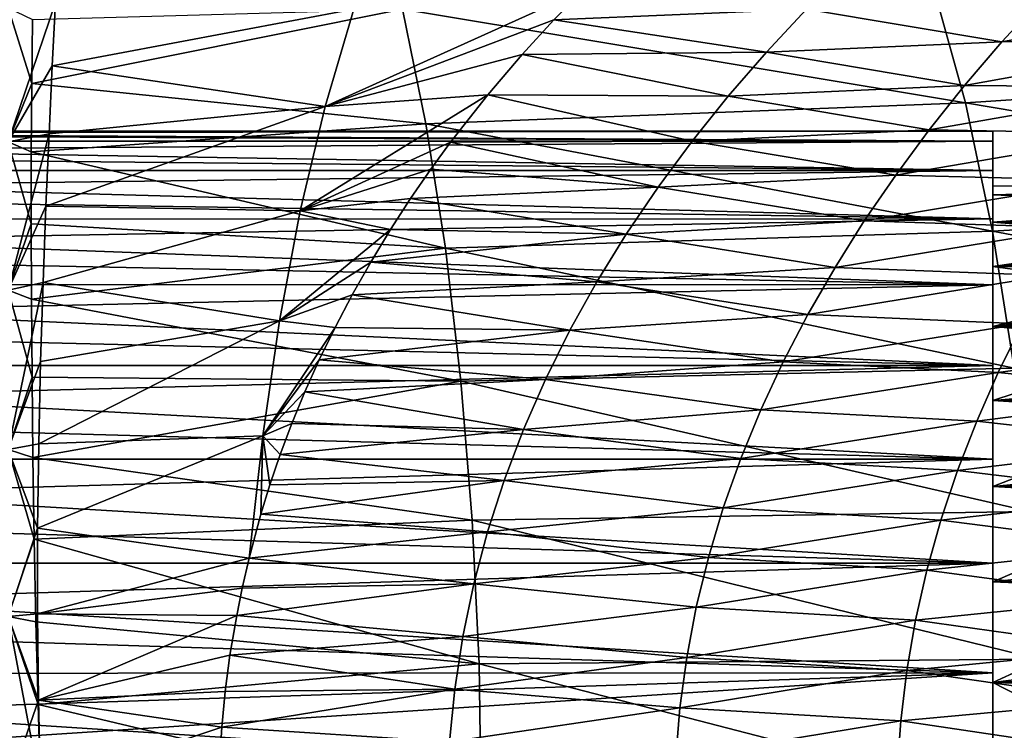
# Model space of a CAD drawing. Header units: metres. Extents: x -62 to 150, y -92 to 92.
# Tile 463 of 656: x -25.13 to -16.14, y 60.52 to 67.02. Entities that reach past the tile are written whole.
import ezdxf

# ---------------------------------------------------------------- set-up
doc = ezdxf.new("R2010")
doc.units = ezdxf.units.M
doc.layers.add('solid_500615', color=7, linetype='CONTINUOUS')

msp = doc.modelspace()

# ---------------------------------------------------------------- linework, layer by layer
at = {"layer": 'solid_500615'}
for points in [[(-11.971284, 67.683662, -15.072734), (-11.59212, 66.579346, -15.871886), (-16.788025, 67.335495, -15.12705)], [(-16.788025, 67.335495, -15.12705), (-16.491867, 66.25766, -15.923304), (-21.636934, 67.113609, -15.133447)], [(-11.59212, 66.579346, -15.871886), (-16.491867, 66.25766, -15.923304), (-16.788025, 67.335495, -15.12705)], [(-19.984835, 67.291718, 1.027855), (-22.082184, 67.11438, 1.02096), (-22.343948, 66.22319, 1.644347)], [(-20.253349, 67.016487, 1.217092), (-19.984835, 67.291718, 1.027855), (-22.343948, 66.22319, 1.644347)], [(-17.94368, 67.112495, 1.454987), (-19.984835, 67.291718, 1.027855), (-20.253349, 67.016487, 1.217092)], [(-16.157537, 66.815079, 2.17615), (-14.250863, 66.821236, 2.943011), (-13.902259, 67.234673, 2.758492)], [(-15.800128, 67.20623, 1.971874), (-16.157537, 66.815079, 2.17615), (-13.902259, 67.234673, 2.758492)], [(-25.239401, 65.902184, 1.487271), (-24.837082, 66.59539, 1.268378), (-24.806854, 67.174385, 0.805421)], [(-25.239401, 65.902184, 1.487271), (-24.806854, 67.174385, 0.805421), (-25.239401, 67.126511, 0.510905)], [(-24.806854, 67.174385, 0.805421), (-24.837082, 66.59539, 1.268378), (-22.082184, 67.11438, 1.02096)], [(-17.94368, 67.112495, 1.454987), (-16.157537, 66.815079, 2.17615), (-15.800128, 67.20623, 1.971874)], [(-25.239401, 67.126511, -14.850197), (-25.017319, 67.018959, -15.120461), (-25.025196, 66.433525, -15.595472)], [(-25.239401, 67.126511, -14.850197), (-25.025196, 66.433525, -15.595472), (-25.239401, 65.902184, -15.826563)], [(-25.025196, 66.433525, -15.595472), (-21.636934, 67.113609, -15.133447), (-21.423277, 66.066978, -15.928049)], [(-25.025196, 66.433525, -15.595472), (-25.017319, 67.018959, -15.120461), (-21.636934, 67.113609, -15.133447)], [(-24.837082, 66.59539, 1.268378), (-22.343948, 66.22319, 1.644347), (-22.082184, 67.11438, 1.02096)], [(-16.491867, 66.25766, -15.923304), (-21.423277, 66.066978, -15.928049), (-21.636934, 67.113609, -15.133447)], [(-17.94368, 67.112495, 1.454987), (-20.253349, 67.016487, 1.217092), (-18.310501, 66.72123, 1.686548)], [(-17.94368, 67.112495, 1.454987), (-18.310501, 66.72123, 1.686548), (-16.157537, 66.815079, 2.17615)], [(-20.542564, 66.701088, 1.422695), (-20.253349, 67.016487, 1.217092), (-22.343948, 66.22319, 1.644347)], [(-18.310501, 66.72123, 1.686548), (-20.253349, 67.016487, 1.217092), (-20.542564, 66.701088, 1.422695)], [(-18.310501, 66.72123, 1.686548), (-16.498629, 66.41629, 2.371758), (-16.157537, 66.815079, 2.17615)], [(-16.498629, 66.41629, 2.371758), (-14.583184, 66.402267, 3.118418), (-14.250863, 66.821236, 2.943011)], [(-16.157537, 66.815079, 2.17615), (-16.498629, 66.41629, 2.371758), (-14.250863, 66.821236, 2.943011)], [(-20.857658, 66.331909, 1.64872), (-20.542564, 66.701088, 1.422695), (-22.343948, 66.22319, 1.644347)], [(-18.659502, 66.319626, 1.908707), (-20.542564, 66.701088, 1.422695), (-20.857658, 66.331909, 1.64872)], [(-18.310501, 66.72123, 1.686548), (-20.542564, 66.701088, 1.422695), (-18.659502, 66.319626, 1.908707)], [(-18.310501, 66.72123, 1.686548), (-18.659502, 66.319626, 1.908707), (-16.498629, 66.41629, 2.371758)], [(-25.239401, 65.902184, 1.487271), (-24.866098, 65.97538, 1.698026), (-24.837082, 66.59539, 1.268378)], [(-24.837082, 66.59539, 1.268378), (-24.866098, 65.97538, 1.698026), (-22.343948, 66.22319, 1.644347)], [(-11.59212, 66.579346, -15.871886), (-11.27265, 65.376694, -16.546274), (-16.491867, 66.25766, -15.923304)], [(-25.239401, 65.902184, -15.826563), (-25.025196, 66.433525, -15.595472), (-25.029541, 65.811317, -16.033066)], [(-25.029541, 65.811317, -16.033066), (-25.025196, 66.433525, -15.595472), (-21.423277, 66.066978, -15.928049)], [(-18.659502, 66.319626, 1.908707), (-16.822517, 66.010223, 2.558099), (-16.498629, 66.41629, 2.371758)], [(-16.498629, 66.41629, 2.371758), (-16.822517, 66.010223, 2.558099), (-14.583184, 66.402267, 3.118418)], [(-20.857658, 66.331909, 1.64872), (-22.343948, 66.22319, 1.644347), (-22.571226, 65.270157, 2.185018)], [(-21.196838, 65.899429, 1.894262), (-20.857658, 66.331909, 1.64872), (-22.571226, 65.270157, 2.185018)], [(-18.989719, 65.908234, 2.120501), (-20.857658, 66.331909, 1.64872), (-21.196838, 65.899429, 1.894262)], [(-18.659502, 66.319626, 1.908707), (-20.857658, 66.331909, 1.64872), (-18.989719, 65.908234, 2.120501)], [(-16.822517, 66.010223, 2.558099), (-14.898373, 65.978058, 3.284364), (-14.583184, 66.402267, 3.118418)], [(-16.491867, 66.25766, -15.923304), (-16.243383, 65.084877, -16.592331), (-21.423277, 66.066978, -15.928049)], [(-18.659502, 66.319626, 1.908707), (-18.989719, 65.908234, 2.120501), (-16.822517, 66.010223, 2.558099)], [(-11.27265, 65.376694, -16.546274), (-16.243383, 65.084877, -16.592331), (-16.491867, 66.25766, -15.923304)], [(-24.895006, 65.313515, 2.090522), (-22.571226, 65.270157, 2.185018), (-22.343948, 66.22319, 1.644347)], [(-24.866098, 65.97538, 1.698026), (-24.895006, 65.313515, 2.090522), (-22.343948, 66.22319, 1.644347)], [(-25.029541, 65.811317, -16.033066), (-21.423277, 66.066978, -15.928049), (-21.24404, 64.928459, -16.595526)], [(-16.243383, 65.084877, -16.592331), (-21.24404, 64.928459, -16.595526), (-21.423277, 66.066978, -15.928049)], [(-32.239399, 65.977165, -7.692619), (-16.239401, 65.908104, -8.212761), (-16.239401, 66, -7.169646)], [(-32.239399, 66, -7.169637), (-16.239401, 66, -7.169646), (-16.239401, 65.908104, -6.126531)], [(-32.239399, 66, -7.169637), (-32.239399, 65.977165, -7.692619), (-16.239401, 66, -7.169646)], [(-32.239399, 65.977165, -6.646655), (-32.239399, 66, -7.169637), (-16.239401, 65.908104, -6.126531)], [(-32.239399, 65.977165, -7.692619), (-32.239399, 65.908829, -8.211616), (-16.239401, 65.908104, -8.212761)], [(-32.239399, 65.908829, -6.127658), (-32.239399, 65.977165, -6.646655), (-16.239401, 65.908104, -6.126531)], [(-25.239401, 64.546021, 2.270255), (-24.895006, 65.313515, 2.090522), (-24.866098, 65.97538, 1.698026)], [(-25.239401, 64.546021, 2.270255), (-24.866098, 65.97538, 1.698026), (-25.239401, 65.902184, 1.487271)], [(-18.989719, 65.908234, 2.120501), (-17.128372, 65.597343, 2.734522), (-16.822517, 66.010223, 2.558099)], [(-16.822517, 66.010223, 2.558099), (-17.128372, 65.597343, 2.734522), (-14.898373, 65.978058, 3.284364)], [(-17.128372, 65.597343, 2.734522), (-15.195631, 65.548996, 3.440437), (-14.898373, 65.978058, 3.284364)], [(-16.239401, 65.908104, -6.126531), (-16.239401, 66, -7.169646), (-16.239401, 65.908104, -8.212761)], [(-32.239399, 65.908829, -8.211616), (-32.239399, 65.795525, -8.722677), (-16.239401, 65.908104, -8.212761)], [(-32.239399, 65.908829, -6.127658), (-16.239401, 65.908104, -6.126531), (-16.239401, 65.638123, -5.118958)], [(-32.239399, 65.795517, -5.616598), (-32.239399, 65.908829, -6.127658), (-16.239401, 65.638123, -5.118958)], [(-32.239399, 65.795525, -8.722677), (-16.239401, 65.638123, -9.220333), (-16.239401, 65.908104, -8.212761)], [(-25.239401, 65.902184, -15.826563), (-25.029541, 65.811317, -16.033066), (-25.030195, 65.152565, -16.431112)], [(-25.239401, 65.902184, -15.826563), (-25.030195, 65.152565, -16.431112), (-25.239401, 64.546021, -16.609547)], [(-21.377781, 65.651009, 2.02626), (-21.196838, 65.899429, 1.894262), (-22.571226, 65.270157, 2.185018)], [(-19.300266, 65.487709, 2.320947), (-21.196838, 65.899429, 1.894262), (-21.377781, 65.651009, 2.02626)], [(-18.989719, 65.908234, 2.120501), (-21.196838, 65.899429, 1.894262), (-19.300266, 65.487709, 2.320947)], [(-18.989719, 65.908234, 2.120501), (-19.300266, 65.487709, 2.320947), (-17.128372, 65.597343, 2.734522)], [(-16.239401, 65.908104, -6.126531), (-16.239401, 65.908104, -8.212761), (-16.239401, 65.638123, -9.220333)], [(-16.239401, 65.638123, -5.118958), (-16.239401, 65.908104, -6.126531), (-16.239401, 65.638123, -9.220333)], [(-32.239399, 65.795525, -8.722677), (-32.239399, 65.6381, -9.221914), (-16.239401, 65.638123, -9.220333)], [(-32.239399, 65.638092, -5.117361), (-32.239399, 65.795517, -5.616598), (-16.239401, 65.638123, -5.118958)], [(-25.030195, 65.152565, -16.431112), (-25.029541, 65.811317, -16.033066), (-21.24404, 64.928459, -16.595526)], [(-32.239399, 65.437767, -9.705525), (-16.239401, 65.196152, -10.169646), (-16.239401, 65.638123, -9.220333)], [(-32.239399, 65.6381, -9.221914), (-32.239399, 65.437767, -9.705525), (-16.239401, 65.638123, -9.220333)], [(-32.239399, 65.638092, -5.117361), (-16.239401, 65.638123, -5.118958), (-16.239401, 65.196152, -4.169646)], [(-32.239399, 65.437759, -4.633749), (-32.239399, 65.638092, -5.117361), (-16.239401, 65.196152, -4.169646)], [(-21.562115, 65.383766, 2.161078), (-21.377781, 65.651009, 2.02626), (-22.571226, 65.270157, 2.185018)], [(-19.300266, 65.487709, 2.320947), (-21.377781, 65.651009, 2.02626), (-21.562115, 65.383766, 2.161078)], [(-16.239401, 65.638123, -9.220333), (-16.239401, 65.415764, -8.125835), (-16.239401, 65.5, -7.169646)], [(-16.239401, 65.638123, -9.220333), (-16.239401, 65.196152, -10.169646), (-16.239401, 65.415764, -8.125835)], [(-16.239401, 65.638123, -5.118958), (-16.239401, 65.5, -7.169646), (-16.239401, 65.415764, -6.213457)], [(-16.239401, 65.638123, -5.118958), (-16.239401, 65.638123, -9.220333), (-16.239401, 65.5, -7.169646)], [(-16.239401, 65.196152, -4.169646), (-16.239401, 65.638123, -5.118958), (-16.239401, 65.415764, -6.213457)], [(-19.300266, 65.487709, 2.320947), (-17.41543, 65.178215, 2.900354), (-17.128372, 65.597343, 2.734522)], [(-17.128372, 65.597343, 2.734522), (-17.41543, 65.178215, 2.900354), (-15.195631, 65.548996, 3.440437)], [(-17.41543, 65.178215, 2.900354), (-15.474218, 65.11554, 3.586188), (-15.195631, 65.548996, 3.440437)], [(-32.239399, 65.437767, -9.705525), (-32.239399, 65.196045, -10.169833), (-16.239401, 65.196152, -10.169646)], [(-32.239399, 65.196037, -4.169441), (-32.239399, 65.437759, -4.633749), (-16.239401, 65.196152, -4.169646)], [(-19.300266, 65.487709, 2.320947), (-21.562115, 65.383766, 2.161078), (-19.590322, 65.058815, 2.509066)], [(-19.300266, 65.487709, 2.320947), (-19.590322, 65.058815, 2.509066), (-17.41543, 65.178215, 2.900354)], [(-16.239401, 65.5, -7.169646), (-13.201592, 65.475533, -7.687847), (-13.635992, 65.48333, -6.741729)], [(-16.239401, 65.5, -7.169646), (-16.239401, 65.415764, -8.125835), (-13.201592, 65.475533, -7.687847)], [(-16.239401, 65.415764, -6.213457), (-16.239401, 65.5, -7.169646), (-13.635992, 65.48333, -6.741729)], [(-16.239401, 65.415764, -6.213457), (-13.635992, 65.48333, -6.741729), (-14.059327, 65.328979, -5.808772)], [(-16.239401, 65.415764, -8.125835), (-12.983291, 65.410423, -8.158244), (-13.201592, 65.475533, -7.687847)], [(-21.745678, 65.10009, 2.296255), (-21.562115, 65.383766, 2.161078), (-22.571226, 65.270157, 2.185018)], [(-19.590322, 65.058815, 2.509066), (-21.562115, 65.383766, 2.161078), (-21.745678, 65.10009, 2.296255)], [(-11.27265, 65.376694, -16.546274), (-11.017652, 64.092834, -17.085188), (-16.243383, 65.084877, -16.592331)], [(-16.239401, 65.415764, -8.125835), (-16.239401, 65.168282, -9.049442), (-12.983291, 65.410423, -8.158244)], [(-16.239401, 65.168282, -5.289849), (-16.239401, 65.415764, -6.213457), (-14.059327, 65.328979, -5.808772)], [(-16.239401, 65.196152, -10.169646), (-16.239401, 65.168282, -9.049442), (-16.239401, 65.415764, -8.125835)], [(-16.239401, 65.196152, -4.169646), (-16.239401, 65.415764, -6.213457), (-16.239401, 65.168282, -5.289849)], [(-16.239401, 65.168282, -9.049442), (-12.766145, 65.304901, -8.621552), (-12.983291, 65.410423, -8.158244)], [(-25.239401, 64.546021, 2.270255), (-24.92177, 64.61702, 2.439598), (-24.895006, 65.313515, 2.090522)], [(-24.895006, 65.313515, 2.090522), (-24.92177, 64.61702, 2.439598), (-22.571226, 65.270157, 2.185018)], [(-24.92177, 64.61702, 2.439598), (-22.76141, 64.263954, 2.63713), (-22.571226, 65.270157, 2.185018)], [(-21.745678, 65.10009, 2.296255), (-22.571226, 65.270157, 2.185018), (-22.76141, 64.263954, 2.63713)], [(-16.239401, 65.168282, -5.289849), (-14.059327, 65.328979, -5.808772), (-14.458982, 65.019386, -4.921137)], [(-16.239401, 65.168282, -9.049442), (-12.553169, 65.159798, -9.073973), (-12.766145, 65.304901, -8.621552)], [(-32.239399, 64.914772, -10.611306), (-16.239401, 64.595009, -11.027062), (-16.239401, 65.196152, -10.169646)], [(-32.239399, 65.196045, -10.169833), (-32.239399, 64.914772, -10.611306), (-16.239401, 65.196152, -10.169646)], [(-32.239399, 65.196037, -4.169441), (-16.239401, 65.196152, -4.169646), (-16.239401, 64.595009, -3.31223)], [(-32.239399, 64.914757, -3.727967), (-32.239399, 65.196037, -4.169441), (-16.239401, 64.595009, -3.31223)], [(-19.590322, 65.058815, 2.509066), (-17.68297, 64.753418, 3.054938), (-17.41543, 65.178215, 2.900354)], [(-17.41543, 65.178215, 2.900354), (-17.68297, 64.753418, 3.054938), (-15.474218, 65.11554, 3.586188)], [(-16.239401, 65.196152, -10.169646), (-16.239401, 64.595009, -11.027062), (-16.239401, 65.168282, -9.049442)], [(-16.239401, 65.196152, -4.169646), (-16.239401, 65.168282, -5.289849), (-16.239401, 64.763138, -4.419646)], [(-16.239401, 64.595009, -3.31223), (-16.239401, 65.196152, -4.169646), (-16.239401, 64.763138, -4.419646)], [(-16.239401, 65.168282, -9.049442), (-16.239401, 64.763138, -9.919646), (-12.553169, 65.159798, -9.073973)], [(-16.239401, 64.763138, -4.419646), (-16.239401, 65.168282, -5.289849), (-14.458982, 65.019386, -4.921137)], [(-16.239401, 64.595009, -11.027062), (-16.239401, 64.763138, -9.919646), (-16.239401, 65.168282, -9.049442)], [(-16.239401, 64.763138, -9.919646), (-12.343013, 64.975998, -9.512595), (-12.553169, 65.159798, -9.073973)], [(-25.239401, 64.546021, -16.609547), (-25.030195, 65.152565, -16.431112), (-25.027592, 64.463661, -16.783764)], [(-25.027592, 64.463661, -16.783764), (-25.030195, 65.152565, -16.431112), (-21.24404, 64.928459, -16.595526)], [(-21.926926, 64.801865, 2.429703), (-21.745678, 65.10009, 2.296255), (-22.76141, 64.263954, 2.63713)], [(-19.590322, 65.058815, 2.509066), (-21.745678, 65.10009, 2.296255), (-21.926926, 64.801865, 2.429703)], [(-16.243383, 65.084877, -16.592331), (-16.046375, 63.833992, -17.123318), (-21.24404, 64.928459, -16.595526)], [(-17.68297, 64.753418, 3.054938), (-15.73343, 64.678169, 3.721169), (-15.474218, 65.11554, 3.586188)], [(-11.017652, 64.092834, -17.085188), (-16.046375, 63.833992, -17.123318), (-16.243383, 65.084877, -16.592331)], [(-19.590322, 65.058815, 2.509066), (-21.926926, 64.801865, 2.429703), (-19.85914, 64.622375, 2.683925)], [(-19.590322, 65.058815, 2.509066), (-19.85914, 64.622375, 2.683925), (-17.68297, 64.753418, 3.054938)], [(-16.239401, 64.763138, -4.419646), (-14.458982, 65.019386, -4.921137), (-14.823643, 64.570152, -4.109623)], [(-16.239401, 64.763138, -9.919646), (-12.140477, 64.756683, -9.930799), (-12.343013, 64.975998, -9.512595)], [(-32.239399, 64.914772, -10.611306), (-32.239399, 64.596085, -11.026589), (-16.239401, 64.595009, -11.027062)], [(-32.239399, 64.596069, -3.312684), (-32.239399, 64.914757, -3.727967), (-16.239401, 64.595009, -3.31223)], [(-25.027592, 64.463661, -16.783764), (-21.24404, 64.928459, -16.595526), (-21.101948, 63.714382, -17.125183)], [(-16.046375, 63.833992, -17.123318), (-21.101948, 63.714382, -17.125183), (-21.24404, 64.928459, -16.595526)], [(-22.095545, 64.504074, 2.554291), (-21.926926, 64.801865, 2.429703), (-22.76141, 64.263954, 2.63713)], [(-19.85914, 64.622375, 2.683925), (-21.926926, 64.801865, 2.429703), (-22.095545, 64.504074, 2.554291)], [(-19.85914, 64.622375, 2.683925), (-17.930367, 64.323753, 3.197582), (-17.68297, 64.753418, 3.054938)], [(-17.68297, 64.753418, 3.054938), (-17.930367, 64.323753, 3.197582), (-15.73343, 64.678169, 3.721169)], [(-16.239401, 64.21209, -3.633681), (-16.239401, 64.763138, -4.419646), (-14.823643, 64.570152, -4.109623)], [(-16.239401, 64.763138, -9.919646), (-16.239401, 64.21209, -10.70561), (-12.140477, 64.756683, -9.930799)], [(-16.239401, 64.595009, -11.027062), (-16.239401, 64.21209, -10.70561), (-16.239401, 64.763138, -9.919646)], [(-16.239401, 64.595009, -3.31223), (-16.239401, 64.763138, -4.419646), (-16.239401, 64.21209, -3.633681)], [(-16.239401, 64.21209, -10.70561), (-11.946877, 64.505157, -10.32457), (-12.140477, 64.756683, -9.930799)], [(-25.239401, 63.088299, 2.842368), (-24.943159, 63.892498, 2.741951), (-24.92177, 64.61702, 2.439598)], [(-25.239401, 63.088299, 2.842368), (-24.92177, 64.61702, 2.439598), (-25.239401, 64.546021, 2.270255)], [(-24.92177, 64.61702, 2.439598), (-24.943159, 63.892498, 2.741951), (-22.76141, 64.263954, 2.63713)], [(-19.85914, 64.622375, 2.683925), (-22.095545, 64.504074, 2.554291), (-20.10607, 64.179527, 2.844542)], [(-19.85914, 64.622375, 2.683925), (-20.10607, 64.179527, 2.844542), (-17.930367, 64.323753, 3.197582)], [(-17.930367, 64.323753, 3.197582), (-15.972674, 64.237572, 3.84488), (-15.73343, 64.678169, 3.721169)], [(-32.239399, 64.596085, -11.026589), (-32.239399, 64.242409, -11.412516), (-16.239401, 64.595009, -11.027062)], [(-32.239399, 64.596069, -3.312684), (-16.239401, 64.595009, -3.31223), (-16.239401, 63.857414, -2.574636)], [(-32.239399, 64.242393, -2.926757), (-32.239399, 64.596069, -3.312684), (-16.239401, 63.857414, -2.574636)], [(-32.239399, 64.242409, -11.412516), (-16.239401, 63.857414, -11.764656), (-16.239401, 64.595009, -11.027062)], [(-25.239401, 64.546021, -16.609547), (-25.027592, 64.463661, -16.783764), (-25.022049, 63.751434, -17.086807)], [(-25.239401, 64.546021, -16.609547), (-25.022049, 63.751434, -17.086807), (-25.239401, 63.088299, -17.18166)], [(-16.239401, 64.595009, -11.027062), (-16.239401, 63.857414, -11.764656), (-16.239401, 64.21209, -10.70561)], [(-16.239401, 63.857414, -2.574636), (-16.239401, 64.595009, -3.31223), (-16.239401, 64.21209, -3.633681)], [(-16.239401, 64.21209, -3.633681), (-14.823643, 64.570152, -4.109623), (-14.616681, 64.071495, -3.471951)], [(-25.022049, 63.751434, -17.086807), (-25.027592, 64.463661, -16.783764), (-21.101948, 63.714382, -17.125183)], [(-22.252972, 64.20507, 2.67082), (-22.095545, 64.504074, 2.554291), (-22.76141, 64.263954, 2.63713)], [(-20.10607, 64.179527, 2.844542), (-22.095545, 64.504074, 2.554291), (-22.252972, 64.20507, 2.67082)], [(-16.239401, 64.21209, -10.70561), (-11.762076, 64.223648, -10.692543), (-11.946877, 64.505157, -10.32457)], [(-24.960852, 63.140232, 2.994645), (-22.912113, 63.213543, 2.995327), (-22.76141, 64.263954, 2.63713)], [(-24.943159, 63.892498, 2.741951), (-24.960852, 63.140232, 2.994645), (-22.76141, 64.263954, 2.63713)], [(-22.252972, 64.20507, 2.67082), (-22.76141, 64.263954, 2.63713), (-22.912113, 63.213543, 2.995327)], [(-20.10607, 64.179527, 2.844542), (-18.156992, 63.889702, 3.327785), (-17.930367, 64.323753, 3.197582)], [(-17.930367, 64.323753, 3.197582), (-18.156992, 63.889702, 3.327785), (-15.972674, 64.237572, 3.84488)], [(-32.239399, 64.242409, -11.412516), (-32.239399, 63.856449, -11.766145), (-16.239401, 63.857414, -11.764656)], [(-32.239399, 63.856426, -2.573129), (-32.239399, 64.242393, -2.926757), (-16.239401, 63.857414, -2.574636)], [(-22.397196, 63.908726, 2.777998), (-22.252972, 64.20507, 2.67082), (-22.912113, 63.213543, 2.995327)], [(-20.10607, 64.179527, 2.844542), (-22.252972, 64.20507, 2.67082), (-22.397196, 63.908726, 2.777998)], [(-20.10607, 64.179527, 2.844542), (-22.397196, 63.908726, 2.777998), (-20.330391, 63.729836, 2.990669)], [(-20.10607, 64.179527, 2.844542), (-20.330391, 63.729836, 2.990669), (-18.156992, 63.889702, 3.327785)], [(-18.156992, 63.889702, 3.327785), (-16.191273, 63.793957, 3.957077), (-15.972674, 64.237572, 3.84488)], [(-16.239401, 64.21209, -10.70561), (-11.588977, 63.91515, -11.032494), (-11.762076, 64.223648, -10.692543)], [(-16.239401, 64.21209, -10.70561), (-16.239401, 63.535965, -11.381739), (-11.588977, 63.91515, -11.032494)], [(-16.239401, 63.535965, -2.957553), (-16.239401, 64.21209, -3.633681), (-14.616681, 64.071495, -3.471951)], [(-16.239401, 63.857414, -11.764656), (-16.239401, 63.535965, -11.381739), (-16.239401, 64.21209, -10.70561)], [(-16.239401, 63.857414, -2.574636), (-16.239401, 64.21209, -3.633681), (-16.239401, 63.535965, -2.957553)], [(-15.972674, 64.237572, 3.84488), (-16.191273, 63.793957, 3.957077), (-14.156013, 64.07061, 4.705432)], [(-16.239401, 63.535965, -2.957553), (-14.616681, 64.071495, -3.471951), (-14.487071, 63.430641, -2.870726)], [(-16.191273, 63.793957, 3.957077), (-14.359674, 63.606525, 4.800346), (-14.156013, 64.07061, 4.705432)], [(-22.528303, 63.615452, 2.876104), (-22.397196, 63.908726, 2.777998), (-22.912113, 63.213543, 2.995327)], [(-20.330391, 63.729836, 2.990669), (-22.397196, 63.908726, 2.777998), (-22.528303, 63.615452, 2.876104)], [(-16.239401, 63.535965, -11.381739), (-11.42671, 63.58289, -11.342523), (-11.588977, 63.91515, -11.032494)], [(-32.239399, 63.441132, -12.084788), (-16.239401, 63, -12.365798), (-16.239401, 63.857414, -11.764656)], [(-32.239399, 63.856449, -11.766145), (-32.239399, 63.441132, -12.084788), (-16.239401, 63.857414, -11.764656)], [(-32.239399, 63.856426, -2.573129), (-16.239401, 63.857414, -2.574636), (-16.239401, 63, -1.973493)], [(-32.239399, 63.441105, -2.254487), (-32.239399, 63.856426, -2.573129), (-16.239401, 63, -1.973493)], [(-25.239401, 63.088299, 2.842368), (-24.960852, 63.140232, 2.994645), (-24.943159, 63.892498, 2.741951)], [(-16.046375, 63.833992, -17.123318), (-15.90387, 62.522903, -17.507662), (-21.101948, 63.714382, -17.125183)], [(-20.330391, 63.729836, 2.990669), (-18.362064, 63.450542, 3.445635), (-18.156992, 63.889702, 3.327785)], [(-18.156992, 63.889702, 3.327785), (-18.362064, 63.450542, 3.445635), (-16.191273, 63.793957, 3.957077)], [(-16.239401, 63.857414, -11.764656), (-16.239401, 63, -12.365798), (-16.239401, 63.535965, -11.381739)], [(-16.239401, 63, -1.973493), (-16.239401, 63.857414, -2.574636), (-16.239401, 63.535965, -2.957553)], [(-25.239401, 63.088299, -17.18166), (-25.022049, 63.751434, -17.086807), (-25.013626, 63.017159, -17.339369)], [(-25.013626, 63.017159, -17.339369), (-25.022049, 63.751434, -17.086807), (-21.101948, 63.714382, -17.125183)], [(-25.013626, 63.017159, -17.339369), (-21.101948, 63.714382, -17.125183), (-20.999174, 62.442066, -17.50852)], [(-20.330391, 63.729836, 2.990669), (-22.528303, 63.615452, 2.876104), (-20.531187, 63.272312, 3.122285)], [(-15.90387, 62.522903, -17.507662), (-20.999174, 62.442066, -17.50852), (-21.101948, 63.714382, -17.125183)], [(-20.330391, 63.729836, 2.990669), (-20.531187, 63.272312, 3.122285), (-18.362064, 63.450542, 3.445635)], [(-18.362064, 63.450542, 3.445635), (-16.388355, 63.346878, 4.057923), (-16.191273, 63.793957, 3.957077)], [(-16.191273, 63.793957, 3.957077), (-16.388355, 63.346878, 4.057923), (-14.359674, 63.606525, 4.800346)], [(-22.64679, 63.326706, 2.965111), (-22.528303, 63.615452, 2.876104), (-22.912113, 63.213543, 2.995327)], [(-20.531187, 63.272312, 3.122285), (-22.528303, 63.615452, 2.876104), (-22.64679, 63.326706, 2.965111)], [(-16.388355, 63.346878, 4.057923), (-14.541343, 63.14053, 4.88453), (-14.359674, 63.606525, 4.800346)], [(-16.239401, 63.535965, -11.381739), (-11.277286, 63.228714, -11.622219), (-11.42671, 63.58289, -11.342523)], [(-16.239401, 63.535965, -11.381739), (-16.239401, 62.75, -11.932786), (-11.277286, 63.228714, -11.622219)], [(-16.239401, 62.75, -2.406506), (-16.239401, 63.535965, -2.957553), (-14.487071, 63.430641, -2.870726)], [(-16.239401, 63, -12.365798), (-16.239401, 62.75, -11.932786), (-16.239401, 63.535965, -11.381739)], [(-16.239401, 63, -1.973493), (-16.239401, 63.535965, -2.957553), (-16.239401, 62.75, -2.406506)], [(-20.531187, 63.272312, 3.122285), (-18.544689, 63.005939, 3.551058), (-18.362064, 63.450542, 3.445635)], [(-18.362064, 63.450542, 3.445635), (-18.544689, 63.005939, 3.551058), (-16.388355, 63.346878, 4.057923)], [(-32.239399, 63.441132, -12.084788), (-32.239399, 62.999626, -12.366014), (-16.239401, 63, -12.365798)], [(-32.239399, 62.999599, -1.973263), (-32.239399, 63.441105, -2.254487), (-16.239401, 63, -1.973493)], [(-16.239401, 62.75, -2.406506), (-14.487071, 63.430641, -2.870726), (-14.417229, 62.665203, -2.358545)], [(-22.752958, 63.042461, 3.045519), (-22.64679, 63.326706, 2.965111), (-22.912113, 63.213543, 2.995327)], [(-20.531187, 63.272312, 3.122285), (-22.64679, 63.326706, 2.965111), (-22.752958, 63.042461, 3.045519)], [(-20.531187, 63.272312, 3.122285), (-22.752958, 63.042461, 3.045519), (-20.707609, 62.807499, 3.238785)], [(-20.531187, 63.272312, 3.122285), (-20.707609, 62.807499, 3.238785), (-18.544689, 63.005939, 3.551058)], [(-18.544689, 63.005939, 3.551058), (-16.563065, 62.896278, 4.147401), (-16.388355, 63.346878, 4.057923)], [(-16.388355, 63.346878, 4.057923), (-16.563065, 62.896278, 4.147401), (-14.541343, 63.14053, 4.88453)], [(-24.971188, 62.36937, 3.195344), (-23.037889, 62.095741, 3.263043), (-22.912113, 63.213543, 2.995327)], [(-24.960852, 63.140232, 2.994645), (-24.971188, 62.36937, 3.195344), (-22.912113, 63.213543, 2.995327)], [(-22.929457, 62.497986, 3.179955), (-22.912113, 63.213543, 2.995327), (-23.037889, 62.095741, 3.263043)], [(-22.929457, 62.497986, 3.179955), (-22.847078, 62.765564, 3.117074), (-22.912113, 63.213543, 2.995327)], [(-22.847078, 62.765564, 3.117074), (-22.752958, 63.042461, 3.045519), (-22.912113, 63.213543, 2.995327)], [(-16.239401, 62.75, -11.932786), (-11.141747, 62.853951, -11.871238), (-11.277286, 63.228714, -11.622219)], [(-25.239401, 63.088299, 2.842368), (-24.971188, 62.36937, 3.195344), (-24.960852, 63.140232, 2.994645)], [(-25.239401, 61.561592, 3.190829), (-24.971188, 62.36937, 3.195344), (-25.239401, 63.088299, 2.842368)], [(-25.239401, 63.088299, -17.18166), (-25.013626, 63.017159, -17.339369), (-25.001766, 62.269215, -17.53895)], [(-25.239401, 63.088299, -17.18166), (-25.001766, 62.269215, -17.53895), (-25.239401, 61.561592, -17.530121)], [(-16.563065, 62.896278, 4.147401), (-14.700323, 62.67284, 4.957954), (-14.541343, 63.14053, 4.88453)], [(-32.239399, 62.535309, -12.607679), (-16.239401, 62.050686, -12.807772), (-16.239401, 63, -12.365798)], [(-32.239399, 62.999626, -12.366014), (-32.239399, 62.535309, -12.607679), (-16.239401, 63, -12.365798)], [(-32.239399, 62.999599, -1.973263), (-16.239401, 63, -1.973493), (-16.239401, 62.050686, -1.53152)], [(-32.239399, 62.535282, -1.7316), (-32.239399, 62.999599, -1.973263), (-16.239401, 62.050686, -1.53152)], [(-25.001766, 62.269215, -17.53895), (-25.013626, 63.017159, -17.339369), (-20.999174, 62.442066, -17.50852)], [(-20.707609, 62.807499, 3.238785), (-22.752958, 63.042461, 3.045519), (-22.847078, 62.765564, 3.117074)], [(-20.707609, 62.807499, 3.238785), (-18.704195, 62.556667, 3.64354), (-18.544689, 63.005939, 3.551058)], [(-18.544689, 63.005939, 3.551058), (-18.704195, 62.556667, 3.64354), (-16.563065, 62.896278, 4.147401)], [(-16.239401, 63, -12.365798), (-16.239401, 62.050686, -12.807772), (-16.239401, 62.75, -11.932786)], [(-16.239401, 62.050686, -1.53152), (-16.239401, 63, -1.973493), (-16.239401, 62.75, -2.406506)], [(-18.704195, 62.556667, 3.64354), (-16.714766, 62.442719, 4.225195), (-16.563065, 62.896278, 4.147401)], [(-16.563065, 62.896278, 4.147401), (-16.714766, 62.442719, 4.225195), (-14.700323, 62.67284, 4.957954)], [(-16.239401, 62.75, -11.932786), (-11.019877, 62.462189, -12.087737), (-11.141747, 62.853951, -11.871238)], [(-20.707609, 62.807499, 3.238785), (-22.847078, 62.765564, 3.117074), (-22.929457, 62.497986, 3.179955)], [(-20.707609, 62.807499, 3.238785), (-22.929457, 62.497986, 3.179955), (-20.858986, 62.336613, 3.339398)], [(-20.707609, 62.807499, 3.238785), (-20.858986, 62.336613, 3.339398), (-18.704195, 62.556667, 3.64354)], [(-16.239401, 62.75, -11.932786), (-16.239401, 61.879795, -12.337928), (-11.019877, 62.462189, -12.087737)], [(-16.239401, 61.879795, -2.001364), (-16.239401, 62.75, -2.406506), (-14.417229, 62.665203, -2.358545)], [(-16.239401, 62.050686, -12.807772), (-16.239401, 61.879795, -12.337928), (-16.239401, 62.75, -11.932786)], [(-16.239401, 62.050686, -1.53152), (-16.239401, 62.75, -2.406506), (-16.239401, 61.879795, -2.001364)], [(-16.714766, 62.442719, 4.225195), (-14.836042, 62.203747, 5.020523), (-14.700323, 62.67284, 4.957954)], [(-16.239401, 61.879795, -2.001364), (-14.417229, 62.665203, -2.358545), (-14.385428, 61.812588, -1.976908)], [(-20.858986, 62.336613, 3.339398), (-18.84001, 62.103516, 3.722634), (-18.704195, 62.556667, 3.64354)], [(-18.704195, 62.556667, 3.64354), (-18.84001, 62.103516, 3.722634), (-16.714766, 62.442719, 4.225195)], [(-32.239399, 62.535309, -12.607679), (-32.239399, 62.051708, -12.807952), (-16.239401, 62.050686, -12.807772)], [(-32.239399, 62.051685, -1.531331), (-32.239399, 62.535282, -1.7316), (-16.239401, 62.050686, -1.53152)], [(-20.858986, 62.336613, 3.339398), (-22.929457, 62.497986, 3.179955), (-23.037889, 62.095741, 3.263043)], [(-15.90387, 62.522903, -17.507662), (-15.81738, 61.171528, -17.74106), (-20.999174, 62.442066, -17.50852)], [(-16.239401, 61.879795, -12.337928), (-10.915886, 62.059315, -12.269569), (-11.019877, 62.462189, -12.087737)], [(-25.239401, 61.561592, 3.190829), (-24.971022, 61.588135, 3.343526), (-24.971188, 62.36937, 3.195344)], [(-25.001766, 62.269215, -17.53895), (-20.999174, 62.442066, -17.50852), (-20.936804, 61.130779, -17.741282)], [(-24.971188, 62.36937, 3.195344), (-24.971022, 61.588135, 3.343526), (-23.037889, 62.095741, 3.263043)], [(-15.81738, 61.171528, -17.74106), (-20.936804, 61.130779, -17.741282), (-20.999174, 62.442066, -17.50852)], [(-18.84001, 62.103516, 3.722634), (-16.842928, 61.986736, 4.29105), (-16.714766, 62.442719, 4.225195)], [(-16.714766, 62.442719, 4.225195), (-16.842928, 61.986736, 4.29105), (-14.836042, 62.203747, 5.020523)], [(-20.858986, 62.336613, 3.339398), (-23.037889, 62.095741, 3.263043), (-20.984764, 61.86084, 3.4235)], [(-20.858986, 62.336613, 3.339398), (-20.984764, 61.86084, 3.4235), (-18.84001, 62.103516, 3.722634)], [(-25.239401, 61.561592, -17.530121), (-25.001766, 62.269215, -17.53895), (-24.986061, 61.515606, -17.684746)], [(-24.986061, 61.515606, -17.684746), (-25.001766, 62.269215, -17.53895), (-20.936804, 61.130779, -17.741282)], [(-16.842928, 61.986736, 4.29105), (-14.948037, 61.733593, 5.072137), (-14.836042, 62.203747, 5.020523)], [(-24.971022, 61.588135, 3.343526), (-23.100975, 61.821892, 3.311837), (-23.037889, 62.095741, 3.263043)], [(-20.984764, 61.86084, 3.4235), (-23.037889, 62.095741, 3.263043), (-23.100975, 61.821892, 3.311837)], [(-20.984764, 61.86084, 3.4235), (-18.951685, 61.647343, 3.787941), (-18.84001, 62.103516, 3.722634)], [(-18.84001, 62.103516, 3.722634), (-18.951685, 61.647343, 3.787941), (-16.842928, 61.986736, 4.29105)], [(-32.239399, 62.051708, -12.807952), (-32.239399, 61.552525, -12.965305), (-16.239401, 62.050686, -12.807772)], [(-32.239399, 62.051685, -1.531331), (-16.239401, 62.050686, -1.53152), (-16.239401, 61.047035, -1.262058)], [(-32.239399, 61.552505, -1.373981), (-32.239399, 62.051685, -1.531331), (-16.239401, 61.047035, -1.262058)], [(-32.239399, 61.552525, -12.965305), (-16.239401, 61.047035, -13.077233), (-16.239401, 62.050686, -12.807772)], [(-16.239401, 61.879795, -12.337928), (-10.829865, 61.648281, -12.416852), (-10.915886, 62.059315, -12.269569)], [(-16.239401, 62.050686, -12.807772), (-16.239401, 61.047035, -13.077233), (-16.239401, 61.879795, -12.337928)], [(-16.239401, 61.047035, -1.262058), (-16.239401, 62.050686, -1.53152), (-16.239401, 61.879795, -2.001364)], [(-18.951685, 61.647343, 3.787941), (-16.947132, 61.528942, 4.344722), (-16.842928, 61.986736, 4.29105)], [(-16.842928, 61.986736, 4.29105), (-16.947132, 61.528942, 4.344722), (-14.948037, 61.733593, 5.072137)], [(-20.984764, 61.86084, 3.4235), (-23.100975, 61.821892, 3.311837), (-23.151632, 61.572716, 3.350807)], [(-20.984764, 61.86084, 3.4235), (-23.151632, 61.572716, 3.350807), (-21.084532, 61.381474, 3.490556)], [(-20.984764, 61.86084, 3.4235), (-21.084532, 61.381474, 3.490556), (-18.951685, 61.647343, 3.787941)], [(-16.239401, 61.879795, -12.337928), (-16.239401, 60.959782, -12.584934), (-10.829865, 61.648281, -12.416852)], [(-16.239401, 60.959782, -1.754357), (-16.239401, 61.879795, -2.001364), (-14.385428, 61.812588, -1.976908)], [(-16.239401, 61.047035, -13.077233), (-16.239401, 60.959782, -12.584934), (-16.239401, 61.879795, -12.337928)], [(-16.239401, 61.047035, -1.262058), (-16.239401, 61.879795, -2.001364), (-16.239401, 60.959782, -1.754357)], [(-24.971022, 61.588135, 3.343526), (-23.151632, 61.572716, 3.350807), (-23.100975, 61.821892, 3.311837)], [(-16.947132, 61.528942, 4.344722), (-15.03596, 61.262733, 5.112691), (-14.948037, 61.733593, 5.072137)], [(-16.239401, 60.959782, -1.754357), (-14.385428, 61.812588, -1.976908), (-14.373482, 60.907841, -1.745088)], [(-21.084532, 61.381474, 3.490556), (-19.038881, 61.189064, 3.83913), (-18.951685, 61.647343, 3.787941)], [(-18.951685, 61.647343, 3.787941), (-19.038881, 61.189064, 3.83913), (-16.947132, 61.528942, 4.344722)], [(-16.239401, 60.959782, -12.584934), (-10.762172, 61.232986, -12.529659), (-10.829865, 61.648281, -12.416852)], [(-25.239401, 61.561592, 3.190829), (-24.961819, 60.797329, 3.438193), (-24.971022, 61.588135, 3.343526)], [(-25.239401, 60, 3.307854), (-24.961819, 60.797329, 3.438193), (-25.239401, 61.561592, 3.190829)], [(-25.239401, 61.561592, -17.530121), (-24.966698, 60.758068, -17.777538), (-24.943697, 60, -17.817871)], [(-25.239401, 61.561592, -17.530121), (-24.943697, 60, -17.817871), (-25.239401, 60, -17.647146)], [(-25.239401, 61.561592, -17.530121), (-24.986061, 61.515606, -17.684746), (-24.966698, 60.758068, -17.777538)], [(-24.971022, 61.588135, 3.343526), (-24.961819, 60.797329, 3.438193), (-23.151632, 61.572716, 3.350807)], [(-24.961819, 60.797329, 3.438193), (-23.213051, 61.208347, 3.398542), (-23.151632, 61.572716, 3.350807)], [(-21.084532, 61.381474, 3.490556), (-23.151632, 61.572716, 3.350807), (-23.213051, 61.208347, 3.398542)], [(-32.239399, 61.552525, -12.965305), (-32.239399, 61.04158, -13.078547), (-16.239401, 61.047035, -13.077233)], [(-32.239399, 61.041565, -1.260742), (-32.239399, 61.552505, -1.373981), (-16.239401, 61.047035, -1.262058)], [(-24.966698, 60.758068, -17.777538), (-24.986061, 61.515606, -17.684746), (-20.936804, 61.130779, -17.741282)], [(-19.038881, 61.189064, 3.83913), (-17.027073, 61.069969, 4.386008), (-16.947132, 61.528942, 4.344722)], [(-16.947132, 61.528942, 4.344722), (-17.027073, 61.069969, 4.386008), (-15.03596, 61.262733, 5.112691)], [(-21.084532, 61.381474, 3.490556), (-23.213051, 61.208347, 3.398542), (-21.158007, 60.899841, 3.540157)], [(-21.084532, 61.381474, 3.490556), (-21.158007, 60.899841, 3.540157), (-19.038881, 61.189064, 3.83913)], [(-24.961819, 60.797329, 3.438193), (-23.256533, 60.877449, 3.432413), (-23.213051, 61.208347, 3.398542)], [(-21.158007, 60.899841, 3.540157), (-23.213051, 61.208347, 3.398542), (-23.256533, 60.877449, 3.432413)], [(-17.027073, 61.069969, 4.386008), (-15.099574, 60.791538, 5.142093), (-15.03596, 61.262733, 5.112691)], [(-16.239401, 60.959782, -12.584934), (-10.714344, 60.818306, -12.60843), (-10.762172, 61.232986, -12.529659)], [(-24.966698, 60.758068, -17.777538), (-20.936804, 61.130779, -17.741282), (-20.9158, 59.800003, -17.819706)], [(-21.158007, 60.899841, 3.540157), (-19.101387, 60.729614, 3.875952), (-19.038881, 61.189064, 3.83913)], [(-15.81738, 61.171528, -17.74106), (-15.788252, 59.800003, -17.819706), (-20.936804, 61.130779, -17.741282)], [(-15.788252, 59.800003, -17.819706), (-20.9158, 59.800003, -17.819706), (-20.936804, 61.130779, -17.741282)], [(-19.038881, 61.189064, 3.83913), (-19.101387, 60.729614, 3.875952), (-17.027073, 61.069969, 4.386008)], [(-32.239399, 61.041565, -1.260742), (-16.239401, 61.047035, -1.262058), (-16.239401, 60, -1.169646)], [(-32.239399, 60, -13.169646), (-16.239401, 60, -13.169646), (-16.239401, 61.047035, -13.077233)], [(-32.239399, 60.522758, -13.14683), (-32.239399, 60, -13.169646), (-16.239401, 61.047035, -13.077233)], [(-32.239399, 61.04158, -13.078547), (-32.239399, 60.522758, -13.14683), (-16.239401, 61.047035, -13.077233)], [(-32.239399, 60.522747, -1.192461), (-32.239399, 61.041565, -1.260742), (-16.239401, 60, -1.169646)], [(-19.101387, 60.729614, 3.875952), (-17.082561, 60.610458, 4.414749), (-17.027073, 61.069969, 4.386008)], [(-17.027073, 61.069969, 4.386008), (-17.082561, 60.610458, 4.414749), (-15.099574, 60.791538, 5.142093)], [(-16.239401, 61.047035, -13.077233), (-16.239401, 60, -13.169646), (-16.239401, 60.959782, -12.584934)], [(-16.239401, 61.047035, -1.262058), (-16.239401, 60.959782, -1.754357), (-16.239401, 60, -1.669646)], [(-16.239401, 61.047035, -1.262058), (-16.239401, 60, -1.669646), (-16.239401, 60, -1.169646)], [(-16.239401, 60.959782, -1.754357), (-14.373482, 60.907841, -1.745088), (-14.370701, 60, -1.669646)], [(-16.239401, 60, -1.669646), (-16.239401, 60.959782, -1.754357), (-14.370701, 60, -1.669646)], [(-16.239401, 60.959782, -12.584934), (-16.239401, 60, -12.669646), (-10.714344, 60.818306, -12.60843)], [(-16.239401, 60, -13.169646), (-16.239401, 60, -12.669646), (-16.239401, 60.959782, -12.584934)], [(-24.961819, 60.797329, 3.438193), (-23.288109, 60.550602, 3.457032), (-23.256533, 60.877449, 3.432413)], [(-21.158007, 60.899841, 3.540157), (-23.256533, 60.877449, 3.432413), (-23.288109, 60.550602, 3.457032)], [(-21.158007, 60.899841, 3.540157), (-23.288109, 60.550602, 3.457032), (-21.205044, 60.417294, 3.572023)], [(-21.158007, 60.899841, 3.540157), (-21.205044, 60.417294, 3.572023), (-19.101387, 60.729614, 3.875952)], [(-25.239401, 60, 3.307854), (-24.943699, 60, 3.478578), (-24.961819, 60.797329, 3.438193)], [(-24.966698, 60.758068, -17.777538), (-20.9158, 59.800003, -17.819706), (-24.943697, 60, -17.817871)], [(-24.961819, 60.797329, 3.438193), (-24.943699, 60, 3.478578), (-23.288109, 60.550602, 3.457032)], [(-17.082561, 60.610458, 4.414749), (-15.138759, 60.320366, 5.160261), (-15.099574, 60.791538, 5.142093)], [(-16.239401, 60, -12.669646), (-10.68597, 60.406513, -12.654602), (-10.714344, 60.818306, -12.60843)], [(-21.205044, 60.417294, 3.572023), (-19.139099, 60.269928, 3.898237), (-19.101387, 60.729614, 3.875952)], [(-19.101387, 60.729614, 3.875952), (-19.139099, 60.269928, 3.898237), (-17.082561, 60.610458, 4.414749)], [(-19.139099, 60.269928, 3.898237), (-17.113523, 60.151047, 4.430836), (-17.082561, 60.610458, 4.414749)], [(-17.082561, 60.610458, 4.414749), (-17.113523, 60.151047, 4.430836), (-15.138759, 60.320366, 5.160261)], [(-24.943699, 60, 3.478578), (-23.308485, 60.221146, 3.472961), (-23.288109, 60.550602, 3.457032)], [(-21.205044, 60.417294, 3.572023), (-23.288109, 60.550602, 3.457032), (-23.308485, 60.221146, 3.472961)]]:
    msp.add_3dface(points, dxfattribs=at)

doc.saveas('drawing.dxf')
